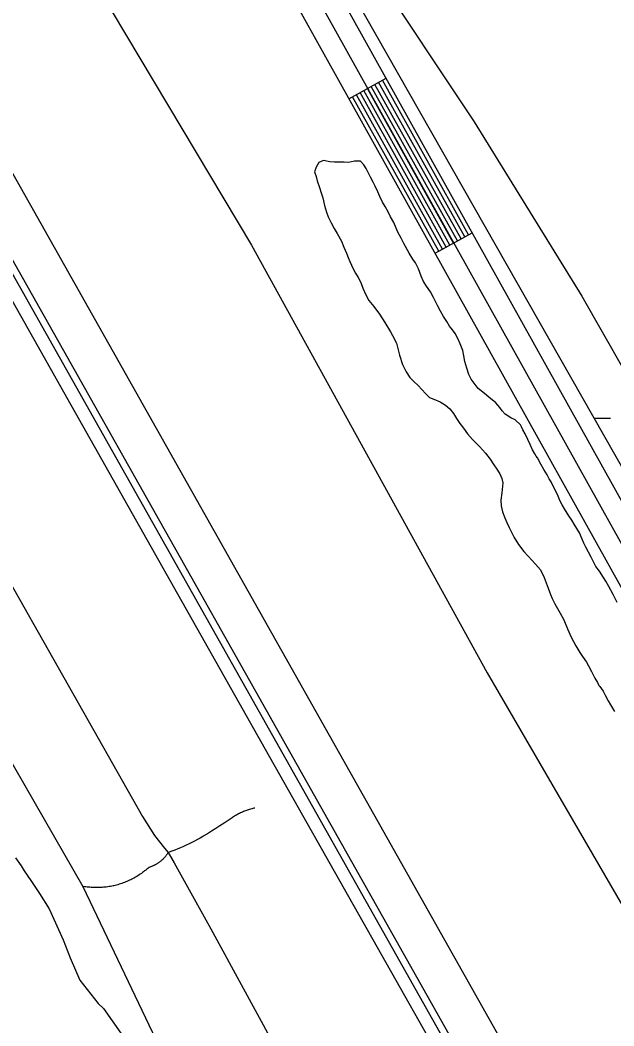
# Model space of a CAD drawing. Extents: x 3177185 to 3215018, y 812988 to 838321.
# Drawn here: x 3187720 to 3188139, y 833092 to 833803 of the extents above; entities that cross this region are included whole.
import ezdxf

# ---------------------------------------------------------------- set-up
doc = ezdxf.new("R2010")
doc.units = 0
for name, color, linetype in [('V-LEVE-TOET', 7, 'Continuous'), ('V-RAIL-TRAK', 7, 'Continuous'), ('V-ROAD-CNTR', 7, 'Continuous'), ('V-SITE-VEGE', 7, 'Continuous'), ('V-SURV-LINE', 7, 'Continuous'), ('V-TOPO-SHOR', 7, 'Continuous'), ('V-WETL-SWMP', 7, 'Continuous')]:
    doc.layers.add(name, color=color, linetype=linetype)

msp = doc.modelspace()

# ---------------------------------------------------------------- linework, layer by layer
at = {"layer": 'V-LEVE-TOET'}
for points in [[(3187577.88, 834155.85), (3187883.42, 833643.85), (3188049.82, 833341.58), (3188238.33, 833016.73), (3188405.34, 832724.96), (3188592.72, 832391.62), (3188808.29, 832017.06), (3189000.33, 831685.06), (3189161.27, 831409.93), (3189321.89, 831131.63)], [(3187403.77, 833955.84), (3187499.46, 833779.53), (3187648.63, 833518.48), (3187806.43, 833239.98), (3187815.05, 833226.6), (3187822.09, 833217.69), (3187824.63, 833214.59), (3187828.75, 833207.41), (3187854.63, 833160.67), (3187981.69, 832927.72), (3188154.94, 832630.61), (3188320.77, 832339.7), (3188452.34, 832100.74), (3188628.17, 831791.79), (3188797.46, 831509.84), (3188940.19, 831252.65)]]:
    msp.add_lwpolyline(points, dxfattribs=at)
at = {"layer": 'V-RAIL-TRAK'}
msp.add_lwpolyline([(3187196.12, 834523.53), (3187196.25, 834523.29), (3187271.85, 834388.64), (3187402.7, 834157.47), (3187585.04, 833834.62), (3187750.78, 833540.2), (3187893.1, 833287.67), (3188030.93, 833043.52), (3188202.65, 832738.42), (3188367.55, 832446.95), (3188515.52, 832184.73), (3188604.36, 832027.33), (3188747.84, 831773.16), (3188900.96, 831502.07), (3189063.71, 831212.57), (3189216.32, 830942.96), (3189328.91, 830743), (3189498.14, 830440.69), (3189598.28, 830264.4), (3189789.76, 829923.97), (3189818.65, 829873.53), (3190149.29, 829287.64), (3190388.42, 828864.74)], dxfattribs=at)
at = {"layer": 'V-ROAD-CNTR'}
for p, q in [((3187952.26, 833747.34), (3187978.47, 833761.93)), ((3188013.08, 833638.13), (3188039.29, 833652.73))]:
    msp.add_line(p, q, dxfattribs=at)
for points in [[(3186813.02, 835225.18), (3189830.71, 829864.12), (3191892.33, 826207.06)], [(3187154.46, 835210.68), (3188198.58, 833335.9), (3188523.21, 832760.12), (3189009.27, 831902.07), (3189884.71, 830351.6)], [(3189871.27, 830344.91), (3188996.21, 831894.69), (3188510.15, 832752.74), (3188185.49, 833328.56), (3187141.35, 835203.39)], [(3189898.16, 830358.29), (3189022.32, 831909.46), (3188536.27, 832767.5), (3188211.66, 833343.23), (3187206.26, 835148.51)], [(3188031.43, 833648.35), (3187970.61, 833757.56)], [(3188034.05, 833649.81), (3187973.23, 833759.02)], [(3188036.67, 833651.27), (3187975.85, 833760.48)], [(3188018.32, 833641.05), (3187957.51, 833750.26)], [(3188020.95, 833642.51), (3187960.13, 833751.72)], [(3188023.57, 833643.97), (3187962.75, 833753.18)], [(3188026.19, 833645.43), (3187965.37, 833754.64)], [(3188028.81, 833646.89), (3187967.99, 833756.1)], [(3188015.7, 833639.59), (3187954.88, 833748.8)]]:
    msp.add_lwpolyline(points, dxfattribs=at)
at = {"layer": 'V-SITE-VEGE'}
for p, q in [((3187716.72, 833210.85), (3187720.77, 833205.23)), ((3187720.77, 833205.23), (3187722.81, 833201.61)), ((3187722.81, 833201.61), (3187727.67, 833194.78)), ((3187727.67, 833194.78), (3187733.76, 833185.54)), ((3187733.76, 833185.54), (3187740.66, 833174.69)), ((3187740.66, 833174.69), (3187750.43, 833152.97)), ((3187750.43, 833152.97), (3187755.33, 833140.1)), ((3187755.33, 833140.1), (3187762.25, 833124.41)), ((3187762.25, 833124.41), (3187775.22, 833107.95)), ((3187775.22, 833107.95), (3187778.86, 833104.34)), ((3187778.86, 833104.34), (3187799.55, 833075.02))]:
    msp.add_line(p, q, dxfattribs=at)
at = {"layer": 'V-SURV-LINE'}
for points in [[(3187370.03, 834306.63), (3188326.78, 832607.71)], [(3188300.64, 832593), (3187343.89, 834291.92)]]:
    msp.add_lwpolyline(points, dxfattribs=at)
at = {"layer": 'V-TOPO-SHOR'}
for points in [[(3185818.79, 836570.95), (3186715.05, 834976.3), (3186800.1, 834939.44), (3186819.81, 834836.62), (3187764.4, 833190.61), (3187867.38, 832974.26), (3188193.3, 832392.27), (3188600.69, 831693.89)], [(3187967.94, 833840.71), (3188040.79, 833730.96), (3188116.81, 833607.79), (3188235.35, 833399.53), (3188339.54, 833217.31), (3188349.67, 833206.24), (3188352.8, 833205.42)], [(3188141.76, 833391.25), (3188138.9, 833397.07), (3188135.87, 833402.56), (3188133.69, 833406.38), (3188132.01, 833409.04), (3188129.15, 833413.36), (3188126.64, 833416.85), (3188125.13, 833419.51), (3188123.28, 833423.34), (3188119.58, 833430.49), (3188118.23, 833433.32), (3188116.88, 833436.14), (3188115.03, 833440.63), (3188111.33, 833446.78), (3188109.66, 833449.45), (3188107.47, 833452.6), (3188104.45, 833457.42), (3188102.77, 833460.25), (3188101.26, 833463.41), (3188099.91, 833466.57), (3188098.06, 833470.39), (3188096.21, 833474.05), (3188095.03, 833476.55), (3188093.69, 833478.71), (3188092.17, 833481.54), (3188089.82, 833485.36), (3188087.81, 833489.01), (3188085.45, 833493.51), (3188084.44, 833494.83), (3188083.6, 833496.33), (3188081.92, 833499.32), (3188080.24, 833502.98), (3188078.56, 833506.47), (3188076.71, 833510.47), (3188075.02, 833513.46), (3188074.18, 833515.46), (3188073.34, 833516.79), (3188069.66, 833520.44), (3188066.48, 833521.76), (3188062.47, 833524.4), (3188060.46, 833526.73), (3188058.79, 833529.22), (3188056.1, 833532.38), (3188051.08, 833536.35), (3188047.91, 833539.17), (3188043.56, 833542.65), (3188041.38, 833545.31), (3188038.69, 833549.13), (3188037.01, 833552.46), (3188035.49, 833556.95), (3188034.14, 833561.61), (3188033.45, 833565.78), (3188032.77, 833569.44), (3188030.91, 833574.26), (3188029.23, 833577.93), (3188027.21, 833581.58), (3188025.36, 833584.07), (3188023.35, 833586.73), (3188021.34, 833589.89), (3188018.99, 833593.55), (3188016.97, 833597.2), (3188014.78, 833601.36), (3188012.09, 833606.85), (3188009.91, 833610.84), (3188007.05, 833614.83), (3188004.87, 833618.32), (3188003.19, 833621.98), (3188001.33, 833627.14), (3187999.31, 833631.3), (3187997.47, 833634.12), (3187994.78, 833638.27), (3187991.08, 833645.09), (3187989.06, 833648.75), (3187986.71, 833653.07), (3187983.85, 833659.89), (3187981.66, 833663.89), (3187979.98, 833667.54), (3187977.79, 833671.2), (3187975.95, 833674.36), (3187974.09, 833678.35), (3187972.74, 833681.68), (3187970.73, 833685.5), (3187969.38, 833688.5), (3187967.53, 833691.99), (3187966.02, 833694.82), (3187964.5, 833698.14), (3187962.66, 833700.64), (3187960.48, 833703.29), (3187956.15, 833703.27), (3187951.98, 833702.42), (3187948.81, 833702.57), (3187944.98, 833702.56), (3187941.98, 833702.54), (3187938.65, 833702.86), (3187934.31, 833703.67), (3187930.98, 833702.32), (3187929, 833698.98), (3187927.84, 833695.64), (3187929.19, 833692.32), (3187929.87, 833689.32), (3187931.56, 833684.66)], [(3187931.56, 833684.66), (3187932.58, 833681), (3187933.76, 833677.33), (3187934.95, 833672.01), (3187936.31, 833667.18), (3187937.49, 833663.85), (3187939.68, 833659.69), (3187941.86, 833655.7), (3187944.04, 833652.21), (3187947.07, 833646.72), (3187948.59, 833642.57), (3187950.44, 833638.24), (3187951.62, 833635.24), (3187952.97, 833632.25), (3187955.33, 833627.26), (3187957, 833624.1), (3187958.85, 833620.94), (3187960.54, 833617.45), (3187962.06, 833613.62), (3187964.08, 833608.8), (3187966.26, 833604.81), (3187969.78, 833600.49), (3187973.81, 833595.17), (3187977.5, 833589.19), (3187981.53, 833582.71), (3187983.04, 833580.05), (3187985.73, 833574.73), (3187987.94, 833566.07), (3187989.97, 833559.58), (3187992.66, 833554.26), (3187995.35, 833550.27), (3187998.03, 833547.61), (3188001.04, 833544.62), (3188006.23, 833538.98), (3188009.25, 833536.16), (3188012.25, 833535.01), (3188016.6, 833533.2), (3188020.44, 833530.71), (3188023.45, 833528.22), (3188026.13, 833524.91), (3188028.32, 833521.41), (3188030.5, 833517.76), (3188033.18, 833514.44), (3188036.03, 833510.61), (3188039.55, 833506.46), (3188044.41, 833501.65), (3188048.77, 833496.84), (3188051.95, 833492.52), (3188054.47, 833488.7), (3188056.15, 833486.2), (3188058.83, 833482.22), (3188060.18, 833478.89), (3188060.86, 833475.89), (3188060.23, 833468.89), (3188059.42, 833463.55), (3188059.77, 833459.55), (3188060.62, 833455.39), (3188062.31, 833451.06), (3188063.82, 833447.9), (3188065.51, 833444.24), (3188069.04, 833437.26), (3188072.06, 833432.27), (3188075.75, 833427.45), (3188078.94, 833423.97), (3188083.96, 833418.49), (3188087.48, 833414.51), (3188090.17, 833409.02), (3188092.87, 833401.36), (3188094.56, 833397.03), (3188095.74, 833394.21), (3188097.59, 833390.38), (3188101.45, 833383.9), (3188103.98, 833379.08), (3188106.67, 833372.76), (3188109.2, 833366.77), (3188112.56, 833360.78), (3188115.42, 833355.96), (3188117.1, 833353.13), (3188119.95, 833349.15), (3188121.46, 833346.49), (3188123.65, 833342.5), (3188126, 833337.84), (3188127.68, 833334.68), (3188128.69, 833332.68), (3188129.53, 833331.85), (3188131.71, 833328.7), (3188133.22, 833325.87), (3188135.41, 833321.88), (3188136.92, 833318.89), (3188139.78, 833314.23)], [(3187885.86, 833246.01), (3187885.1, 833245.85), (3187884.35, 833245.68), (3187883.6, 833245.49), (3187882.85, 833245.29), (3187882.1, 833245.07), (3187881.36, 833244.84), (3187880.62, 833244.6), (3187879.89, 833244.35), (3187879.16, 833244.08), (3187878.43, 833243.8), (3187877.71, 833243.51), (3187876.99, 833243.2), (3187876.27, 833242.88), (3187875.56, 833242.55), (3187874.86, 833242.21), (3187874.16, 833241.85), (3187873.47, 833241.48), (3187872.79, 833241.1), (3187872.1, 833240.71), (3187871.43, 833240.3), (3187870.76, 833239.89), (3187870.1, 833239.46), (3187869.73, 833239.21), (3187866.9, 833237.22), (3187864.05, 833235.27), (3187861.16, 833233.35), (3187858.24, 833231.47), (3187855.29, 833229.63), (3187852.32, 833227.83), (3187849.31, 833226.07), (3187849.04, 833225.91), (3187847.13, 833224.81), (3187845.21, 833223.74), (3187843.27, 833222.71), (3187841.31, 833221.7), (3187839.34, 833220.72), (3187837.36, 833219.78), (3187835.36, 833218.87), (3187833.36, 833217.99), (3187831.34, 833217.14), (3187829.31, 833216.33), (3187827.27, 833215.55), (3187825.22, 833214.8), (3187824.63, 833214.59), (3187824.63, 833214.59), (3187824.41, 833214.23), (3187824.18, 833213.88), (3187823.94, 833213.53), (3187823.7, 833213.19), (3187823.45, 833212.85), (3187823.2, 833212.52), (3187822.94, 833212.19), (3187822.67, 833211.86), (3187822.4, 833211.54), (3187822.12, 833211.22), (3187821.84, 833210.91), (3187821.55, 833210.6), (3187821.25, 833210.29), (3187820.95, 833210), (3187820.65, 833209.7), (3187820.34, 833209.42), (3187820.02, 833209.13), (3187819.7, 833208.85), (3187819.38, 833208.58), (3187819.05, 833208.32), (3187818.71, 833208.05), (3187818.37, 833207.8), (3187818.03, 833207.55), (3187817.68, 833207.3), (3187817.33, 833207.07), (3187816.97, 833206.83), (3187816.61, 833206.61), (3187816.24, 833206.39), (3187815.88, 833206.17), (3187815.5, 833205.96), (3187815.13, 833205.76), (3187814.75, 833205.57), (3187814.36, 833205.38), (3187813.98, 833205.19), (3187813.59, 833205.02), (3187813.2, 833204.85), (3187812.8, 833204.69), (3187812.4, 833204.53), (3187812, 833204.38), (3187811.6, 833204.24), (3187811.19, 833204.1), (3187810.94, 833204.02), (3187810.22, 833203.38), (3187809.49, 833202.76), (3187808.74, 833202.15), (3187807.99, 833201.55), (3187807.22, 833200.96), (3187806.45, 833200.39), (3187805.66, 833199.82), (3187804.87, 833199.28), (3187804.06, 833198.74), (3187803.24, 833198.22), (3187802.42, 833197.72), (3187801.58, 833197.22), (3187800.74, 833196.74)], [(3187800.74, 833196.74), (3187799.89, 833196.28), (3187799.03, 833195.83), (3187798.16, 833195.4), (3187797.29, 833194.97), (3187796.41, 833194.57), (3187795.51, 833194.18), (3187794.62, 833193.8), (3187793.71, 833193.44), (3187792.81, 833193.1), (3187791.89, 833192.77), (3187790.97, 833192.45), (3187790.04, 833192.15), (3187789.11, 833191.87), (3187788.17, 833191.6), (3187787.22, 833191.35), (3187786.28, 833191.11), (3187785.68, 833190.97), (3187785.68, 833190.97), (3187784.73, 833190.79), (3187783.78, 833190.63), (3187782.83, 833190.47), (3187781.88, 833190.34), (3187780.92, 833190.22), (3187779.95, 833190.12), (3187778.99, 833190.03), (3187778.03, 833189.96), (3187777.06, 833189.9), (3187776.09, 833189.86), (3187775.13, 833189.83), (3187774.16, 833189.82), (3187773.19, 833189.83), (3187772.22, 833189.85), (3187771.25, 833189.89), (3187770.29, 833189.94), (3187769.32, 833190.01), (3187768.35, 833190.09), (3187767.39, 833190.19), (3187766.43, 833190.31), (3187765.47, 833190.44), (3187764.51, 833190.59), (3187764.4, 833190.61)]]:
    msp.add_lwpolyline(points, dxfattribs=at)
at = {"layer": 'V-WETL-SWMP'}
for p, q in [((3188329.99, 833161.31), (3187195.53, 835158.68)), ((3188125.4, 833521.53), (3188136.95, 833521.53))]:
    msp.add_line(p, q, dxfattribs=at)

doc.saveas('drawing.dxf')
